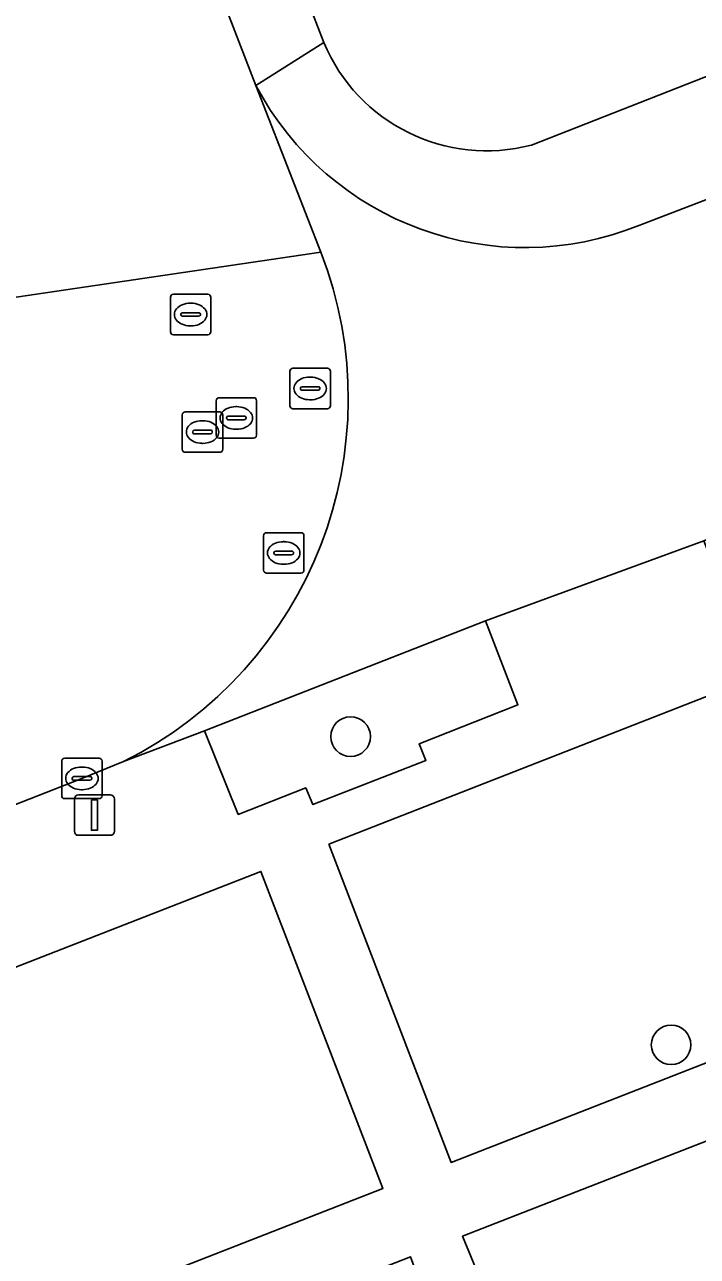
# Model space of a CAD drawing. Extents: x 159680 to 160786, y 387323 to 388340.
# Drawn here: x 159878.99 to 159895.63, y 387787.43 to 387817.87 of the extents above; entities that cross this region are included whole.
import ezdxf

# ---------------------------------------------------------------- set-up
doc = ezdxf.new("R2010")
doc.units = 0
for name, color, linetype in [('IMGEO_Boom', 7, 'Continuous'), ('IMGEO_Erf', 7, 'Continuous'), ('IMGEO_Groenvoorziening', 7, 'Continuous'), ('IMGEO_Kolk', 7, 'Continuous'), ('IMGEO_Lichtmast', 7, 'Continuous'), ('IMGEO_Rijbaan_lokaal_gesloten', 7, 'Continuous'), ('IMGEO_Rijbaan_lokaal_open', 7, 'Continuous'), ('IMGEO_Rioolput', 7, 'Continuous'), ('IMGEO_Voetpad_open', 7, 'Continuous')]:
    doc.layers.add(name, color=color, linetype=linetype)

msp = doc.modelspace()

# ---------------------------------------------------------------- linework, layer by layer
at = {"layer": 'IMGEO_Boom'}
for centre in [(159887.053, 387800.274), (159894.979, 387792.656)]:
    msp.add_circle(centre, 0.489, dxfattribs=at)
at = {"layer": 'IMGEO_Erf'}
msp.add_lwpolyline([(159930.533, 387742.858), (159933.271, 387743.95), (159930.92, 387750), (159918.022, 387783.189), (159912.569, 387796.796), (159889.82, 387787.926), (159892.209, 387782.135), (159894.592, 387783.04), (159895.735, 387780.032), (159896.873, 387777.037), (159894.514, 387776.112), (159893.015, 387775.949), (159887.91, 387773.969), (159882.805, 387771.989), (159877.7, 387770.009)], dxfattribs=at)
at = {"layer": 'IMGEO_Groenvoorziening'}
for points in [[(159882.896, 387835.421), (159881.245, 387836.832), (159879.996, 387833.951), (159886.389, 387817.435)], [(159891.525, 387814.897), (159896.252, 387816.746), (159899.105, 387817.874)], [(159905.767, 387805.138), (159886.513, 387797.614)], [(159886.513, 387797.614), (159889.537, 387789.751), (159911.91, 387798.485), (159910.124, 387803.017)]]:
    msp.add_lwpolyline(points, dxfattribs=at)
for points in [[(159890.391, 387803.133), (159883.441, 387800.415), (159884.275, 387798.352), (159885.944, 387799.007), (159886.118, 387798.594), (159888.915, 387799.688), (159888.751, 387800.097), (159891.192, 387801.063)], [(159887.85, 387789.101), (159884.834, 387796.943), (159852.103, 387784.175), (159848.069, 387781.74), (159851.074, 387774.741)]]:
    msp.add_lwpolyline(points, close=True, dxfattribs=at)
msp.add_arc((159890.417, 387819.121), 4.367, 202.7095, 284.6972, dxfattribs=at)
at = {"layer": 'IMGEO_Kolk'}
for p, q in [((159879.906, 387798.817), (159879.906, 387799.669)), ((159879.981, 387799.743), (159880.833, 387799.743)), ((159880.907, 387799.669), (159880.907, 387798.817)), ((159880.394, 387799.523), (159880.419, 387799.523)), ((159880.165, 387799.237), (159880.165, 387799.249)), ((159880.603, 387799.2), (159880.205, 387799.2)), ((159880.208, 387799.286), (159880.606, 387799.286)), ((159880.649, 387799.249), (159880.649, 387799.237)), ((159880.833, 387798.743), (159879.981, 387798.743)), ((159880.417, 387798.963), (159880.392, 387798.963))]:
    msp.add_line(p, q, dxfattribs=at)
for points in [[(159879.906, 387798.817), (159879.906, 387799.669)], [(159879.981, 387799.743), (159880.833, 387799.743)], [(159880.907, 387799.669), (159880.907, 387798.817)], [(159880.833, 387798.743), (159879.981, 387798.743)]]:
    msp.add_lwpolyline(points, dxfattribs=at)
for centre, radius, start, end in [((159879.983, 387799.667), 0.0765, 91.552, 178.448), ((159879.983, 387799.667), 0.0765, 91.552, 178.448), ((159880.831, 387799.667), 0.0765, 1.552, 88.448), ((159880.831, 387799.667), 0.0765, 1.552, 88.448), ((159880.205, 387799.246), 0.0403, 85.8775, 175.7526), ((159880.202, 387799.236), 0.0366, 178.938, 274.7102), ((159880.606, 387799.243), 0.043, 264.8664, 352.4533), ((159880.61, 387799.248), 0.0386, 1.7309, 96.639), ((159879.983, 387798.819), 0.0765, 181.552, 268.448), ((159879.983, 387798.819), 0.0765, 181.552, 268.448), ((159880.831, 387798.819), 0.0765, 271.552, 358.448), ((159880.831, 387798.819), 0.0765, 271.552, 358.448)]:
    msp.add_arc(centre, radius, start, end, dxfattribs=at)
for centre, major_axis, ratio, start_param, end_param in [((159880.393, 387799.243), (-0.387, 0.002), 0.722429, 4.712389, 7.853982), ((159880.418, 387799.243), (-0.39, 0.002), 0.717154, 1.570796, 4.712389)]:
    msp.add_ellipse(centre, major_axis=major_axis, ratio=ratio, start_param=start_param, end_param=end_param, dxfattribs=at)
at = {"layer": 'IMGEO_Lichtmast'}
for p, q in [((159880.22, 387797.935), (159880.22, 387798.735)), ((159880.22, 387798.735), (159880.22, 387797.935)), ((159880.32, 387798.835), (159881.11, 387798.835)), ((159881.11, 387798.835), (159880.32, 387798.835)), ((159881.21, 387798.735), (159881.21, 387797.935)), ((159881.21, 387797.935), (159881.21, 387798.735)), ((159881.11, 387797.835), (159880.32, 387797.835)), ((159880.32, 387797.835), (159881.11, 387797.835))]:
    msp.add_line(p, q, dxfattribs=at)
msp.add_lwpolyline([(159880.64, 387798.71), (159880.79, 387798.71), (159880.79, 387797.96), (159880.64, 387797.96), (159880.64, 387798.71)], dxfattribs=at)
for centre, start, end in [((159880.32, 387798.735), 90, 180), ((159880.32, 387798.735), 90, 180), ((159881.11, 387798.735), 0, 90), ((159881.11, 387798.735), 360, 90), ((159880.32, 387797.935), 180, 270), ((159880.32, 387797.935), 180, 270), ((159881.11, 387797.935), 270, 0), ((159881.11, 387797.935), 270, 0)]:
    msp.add_arc(centre, 0.1, start, end, dxfattribs=at)
at = {"layer": 'IMGEO_Rijbaan_lokaal_gesloten'}
for points in [[(159878.778, 387811.137), (159886.318, 387812.251), (159884.71, 387816.373), (159883.91, 387818.44), (159871.315, 387850.989), (159865.386, 387866.328)], [(159886.318, 387812.251), (159878.778, 387811.137)], [(159851.392, 387787.722), (159851.879, 387787.982), (159852.765, 387788.424), (159853.652, 387788.804), (159855.16, 387789.388), (159861.835, 387791.989), (159869.348, 387794.92), (159871.972, 387795.937), (159880.407, 387799.243), (159881.436, 387799.659)]]:
    msp.add_lwpolyline(points, dxfattribs=at)
msp.add_arc((159876.966, 387808.635), 10.027, 296.4762, 21.1405, dxfattribs=at)
at = {"layer": 'IMGEO_Rijbaan_lokaal_open'}
for points in [[(159884.71, 387816.373), (159886.318, 387812.251)], [(159881.436, 387799.659), (159883.441, 387800.415), (159890.391, 387803.133), (159895.791, 387805.111), (159901.31, 387807.385), (159901.839, 387807.603), (159901.185, 387809.162), (159898.943, 387814.742)], [(159898.943, 387814.742), (159894.203, 387812.919)]]:
    msp.add_lwpolyline(points, dxfattribs=at)
for centre, radius, start, end in [((159891.363, 387819.887), 7.524, 207.8394, 292.1731), ((159876.966, 387808.635), 10.027, 296.4762, 21.1405)]:
    msp.add_arc(centre, radius, start, end, dxfattribs=at)
at = {"layer": 'IMGEO_Rioolput'}
for p, q in [((159882.67, 387811.208), (159883.522, 387811.208)), ((159882.595, 387810.282), (159882.595, 387811.134)), ((159883.083, 387810.988), (159883.108, 387810.988)), ((159883.596, 387811.134), (159883.596, 387810.282)), ((159882.854, 387810.702), (159882.854, 387810.714)), ((159883.292, 387810.665), (159882.894, 387810.665)), ((159882.897, 387810.751), (159883.295, 387810.751)), ((159883.338, 387810.714), (159883.338, 387810.702)), ((159883.106, 387810.428), (159883.081, 387810.428)), ((159883.522, 387810.208), (159882.67, 387810.208)), ((159885.626, 387809.381), (159886.478, 387809.381)), ((159885.551, 387808.455), (159885.551, 387809.307)), ((159886.039, 387809.161), (159886.064, 387809.161)), ((159886.552, 387809.307), (159886.552, 387808.455)), ((159885.81, 387808.875), (159885.81, 387808.887)), ((159886.248, 387808.838), (159885.85, 387808.838)), ((159885.853, 387808.924), (159886.251, 387808.924)), ((159886.294, 387808.887), (159886.294, 387808.875)), ((159883.725, 387807.726), (159883.725, 387808.578)), ((159883.8, 387808.652), (159884.652, 387808.652)), ((159884.726, 387808.578), (159884.726, 387807.726)), ((159886.062, 387808.601), (159886.037, 387808.601)), ((159882.889, 387807.378), (159882.889, 387808.23)), ((159882.964, 387808.304), (159883.816, 387808.304)), ((159883.89, 387808.23), (159883.89, 387807.378)), ((159884.027, 387808.195), (159884.425, 387808.195)), ((159884.213, 387808.432), (159884.238, 387808.432)), ((159886.478, 387808.381), (159885.626, 387808.381)), ((159883.377, 387808.084), (159883.402, 387808.084)), ((159883.984, 387808.146), (159883.984, 387808.158)), ((159884.422, 387808.109), (159884.024, 387808.109)), ((159884.236, 387807.872), (159884.211, 387807.872)), ((159884.468, 387808.158), (159884.468, 387808.146)), ((159883.148, 387807.798), (159883.148, 387807.81)), ((159883.586, 387807.761), (159883.188, 387807.761)), ((159883.191, 387807.847), (159883.589, 387807.847)), ((159883.632, 387807.81), (159883.632, 387807.798)), ((159884.652, 387807.652), (159883.8, 387807.652)), ((159883.816, 387807.304), (159882.964, 387807.304)), ((159883.4, 387807.524), (159883.375, 387807.524)), ((159884.897, 387804.388), (159884.897, 387805.24)), ((159884.972, 387805.314), (159885.824, 387805.314)), ((159885.898, 387805.24), (159885.898, 387804.388)), ((159885.156, 387804.808), (159885.156, 387804.82)), ((159885.199, 387804.857), (159885.597, 387804.857)), ((159885.385, 387805.094), (159885.41, 387805.094)), ((159885.64, 387804.82), (159885.64, 387804.808)), ((159885.594, 387804.771), (159885.196, 387804.771)), ((159885.408, 387804.534), (159885.383, 387804.534)), ((159885.824, 387804.314), (159884.972, 387804.314))]:
    msp.add_line(p, q, dxfattribs=at)
for points in [[(159882.67, 387811.208), (159883.522, 387811.208)], [(159882.595, 387810.282), (159882.595, 387811.134)], [(159883.596, 387811.134), (159883.596, 387810.282)], [(159883.522, 387810.208), (159882.67, 387810.208)], [(159885.626, 387809.381), (159886.478, 387809.381)], [(159885.551, 387808.455), (159885.551, 387809.307)], [(159886.552, 387809.307), (159886.552, 387808.455)], [(159883.725, 387807.726), (159883.725, 387808.578)], [(159883.8, 387808.652), (159884.652, 387808.652)], [(159884.726, 387808.578), (159884.726, 387807.726)], [(159882.889, 387807.378), (159882.889, 387808.23)], [(159882.964, 387808.304), (159883.816, 387808.304)], [(159883.89, 387808.23), (159883.89, 387807.378)], [(159886.478, 387808.381), (159885.626, 387808.381)], [(159884.652, 387807.652), (159883.8, 387807.652)], [(159883.816, 387807.304), (159882.964, 387807.304)], [(159884.897, 387804.388), (159884.897, 387805.24)], [(159884.972, 387805.314), (159885.824, 387805.314)], [(159885.898, 387805.24), (159885.898, 387804.388)], [(159885.824, 387804.314), (159884.972, 387804.314)]]:
    msp.add_lwpolyline(points, dxfattribs=at)
for centre, radius, start, end in [((159882.672, 387811.132), 0.0765, 91.552, 178.448), ((159882.672, 387811.132), 0.0765, 91.552, 178.448), ((159883.52, 387811.132), 0.0765, 1.552, 88.448), ((159883.52, 387811.132), 0.0765, 1.552, 88.448), ((159882.894, 387810.711), 0.0403, 85.8775, 175.7526), ((159882.891, 387810.701), 0.0366, 178.938, 274.7102), ((159883.295, 387810.708), 0.043, 264.8664, 352.4533), ((159883.299, 387810.713), 0.0386, 1.7309, 96.639), ((159882.672, 387810.284), 0.0765, 181.552, 268.448), ((159882.672, 387810.284), 0.0765, 181.552, 268.448), ((159883.52, 387810.284), 0.0765, 271.552, 358.448), ((159883.52, 387810.284), 0.0765, 271.552, 358.448), ((159885.628, 387809.305), 0.0765, 91.552, 178.448), ((159885.628, 387809.305), 0.0765, 91.552, 178.448), ((159886.476, 387809.305), 0.0765, 1.552, 88.448), ((159886.476, 387809.305), 0.0765, 1.552, 88.448), ((159885.85, 387808.884), 0.0403, 85.8775, 175.7526), ((159885.847, 387808.874), 0.0366, 178.938, 274.7102), ((159886.251, 387808.881), 0.043, 264.8664, 352.4533), ((159886.255, 387808.886), 0.0386, 1.7309, 96.639), ((159883.802, 387808.576), 0.0765, 91.552, 178.448), ((159883.802, 387808.576), 0.0765, 91.552, 178.448), ((159884.65, 387808.576), 0.0765, 1.552, 88.448), ((159884.65, 387808.576), 0.0765, 1.552, 88.448), ((159882.966, 387808.228), 0.0765, 91.552, 178.448), ((159882.966, 387808.228), 0.0765, 91.552, 178.448), ((159883.814, 387808.228), 0.0765, 1.552, 88.448), ((159883.814, 387808.228), 0.0765, 1.552, 88.448), ((159884.024, 387808.155), 0.0403, 85.8775, 175.7526), ((159884.429, 387808.157), 0.0386, 1.7309, 96.639), ((159885.628, 387808.457), 0.0765, 181.552, 268.448), ((159885.628, 387808.457), 0.0765, 181.552, 268.448), ((159886.476, 387808.457), 0.0765, 271.552, 358.448), ((159886.476, 387808.457), 0.0765, 271.552, 358.448), ((159884.021, 387808.145), 0.0366, 178.938, 274.7102), ((159884.425, 387808.152), 0.043, 264.8664, 352.4533), ((159883.188, 387807.807), 0.0403, 85.8775, 175.7526), ((159883.185, 387807.797), 0.0366, 178.938, 274.7102), ((159883.589, 387807.804), 0.043, 264.8664, 352.4533), ((159883.593, 387807.809), 0.0386, 1.7309, 96.639), ((159883.802, 387807.728), 0.0765, 181.552, 268.448), ((159883.802, 387807.728), 0.0765, 181.552, 268.448), ((159884.65, 387807.728), 0.0765, 271.552, 358.448), ((159884.65, 387807.728), 0.0765, 271.552, 358.448), ((159882.966, 387807.38), 0.0765, 181.552, 268.448), ((159882.966, 387807.38), 0.0765, 181.552, 268.448), ((159883.814, 387807.38), 0.0765, 271.552, 358.448), ((159883.814, 387807.38), 0.0765, 271.552, 358.448), ((159884.974, 387805.238), 0.0765, 91.552, 178.448), ((159884.974, 387805.238), 0.0765, 91.552, 178.448), ((159885.822, 387805.238), 0.0765, 1.552, 88.448), ((159885.822, 387805.238), 0.0765, 1.552, 88.448), ((159885.196, 387804.817), 0.0403, 85.8775, 175.7526), ((159885.601, 387804.819), 0.0386, 1.7309, 96.639), ((159885.193, 387804.807), 0.0366, 178.938, 274.7102), ((159885.597, 387804.814), 0.043, 264.8664, 352.4533), ((159884.974, 387804.39), 0.0765, 181.552, 268.448), ((159884.974, 387804.39), 0.0765, 181.552, 268.448), ((159885.822, 387804.39), 0.0765, 271.552, 358.448), ((159885.822, 387804.39), 0.0765, 271.552, 358.448)]:
    msp.add_arc(centre, radius, start, end, dxfattribs=at)
for centre, major_axis, ratio, start_param, end_param in [((159883.082, 387810.708), (-0.387, 0.002), 0.722429, 4.712389, 7.853982), ((159883.107, 387810.708), (-0.39, 0.002), 0.717154, 1.570796, 4.712389), ((159886.038, 387808.881), (-0.387, 0.002), 0.722429, 4.712389, 7.853982), ((159886.063, 387808.881), (-0.39, 0.002), 0.717154, 1.570796, 4.712389), ((159884.212, 387808.152), (-0.387, 0.002), 0.722429, 4.712389, 7.853982), ((159884.237, 387808.152), (-0.39, 0.002), 0.717154, 1.570796, 4.712389), ((159883.376, 387807.804), (-0.387, 0.002), 0.722429, 4.712389, 7.853982), ((159883.401, 387807.804), (-0.39, 0.002), 0.717154, 1.570796, 4.712389), ((159885.384, 387804.814), (-0.387, 0.002), 0.722429, 4.712389, 7.853982), ((159885.409, 387804.814), (-0.39, 0.002), 0.717154, 1.570796, 4.712389)]:
    msp.add_ellipse(centre, major_axis=major_axis, ratio=ratio, start_param=start_param, end_param=end_param, dxfattribs=at)
at = {"layer": 'IMGEO_Voetpad_open'}
for points in [[(159864.312, 387869.086), (159865.386, 387866.328), (159871.315, 387850.989), (159883.91, 387818.44), (159884.71, 387816.373), (159886.389, 387817.435), (159879.996, 387833.951)], [(159899.105, 387817.874), (159896.252, 387816.746), (159891.525, 387814.897)], [(159886.389, 387817.435), (159884.71, 387816.373)], [(159894.203, 387812.919), (159898.943, 387814.742)], [(159902.805, 387807.946), (159902.327, 387807.804), (159901.839, 387807.603), (159901.31, 387807.385), (159902.244, 387805.069), (159896.653, 387802.888), (159895.791, 387805.111), (159890.391, 387803.133), (159891.192, 387801.063), (159888.751, 387800.097), (159888.915, 387799.688), (159886.118, 387798.594), (159885.944, 387799.007), (159884.275, 387798.352), (159883.441, 387800.415), (159881.436, 387799.659), (159880.407, 387799.243), (159871.972, 387795.937)], [(159886.513, 387797.614), (159905.767, 387805.138)], [(159851.576, 387772.974), (159854.189, 387765.89), (159855.367, 387762.894), (159855.895, 387761.552), (159857.279, 387762.089), (159853.549, 387771.683), (159852.85, 387773.468), (159888.535, 387787.416), (159889.217, 387785.566), (159893.015, 387775.949), (159894.514, 387776.112), (159893.362, 387779.124), (159892.209, 387782.135), (159889.82, 387787.926), (159912.569, 387796.796), (159914.429, 387797.56), (159912.558, 387802.402), (159911.857, 387804.088)], [(159910.124, 387803.017), (159911.91, 387798.485), (159889.537, 387789.751), (159886.513, 387797.614)]]:
    msp.add_lwpolyline(points, dxfattribs=at)
msp.add_lwpolyline([(159848.069, 387781.74), (159852.103, 387784.175), (159884.834, 387796.943), (159887.85, 387789.101), (159851.074, 387774.741)], close=True, dxfattribs=at)
for centre, radius, start, end in [((159890.417, 387819.121), 4.367, 202.7095, 284.6972), ((159891.363, 387819.887), 7.524, 207.8394, 292.1731)]:
    msp.add_arc(centre, radius, start, end, dxfattribs=at)

doc.saveas('drawing.dxf')
